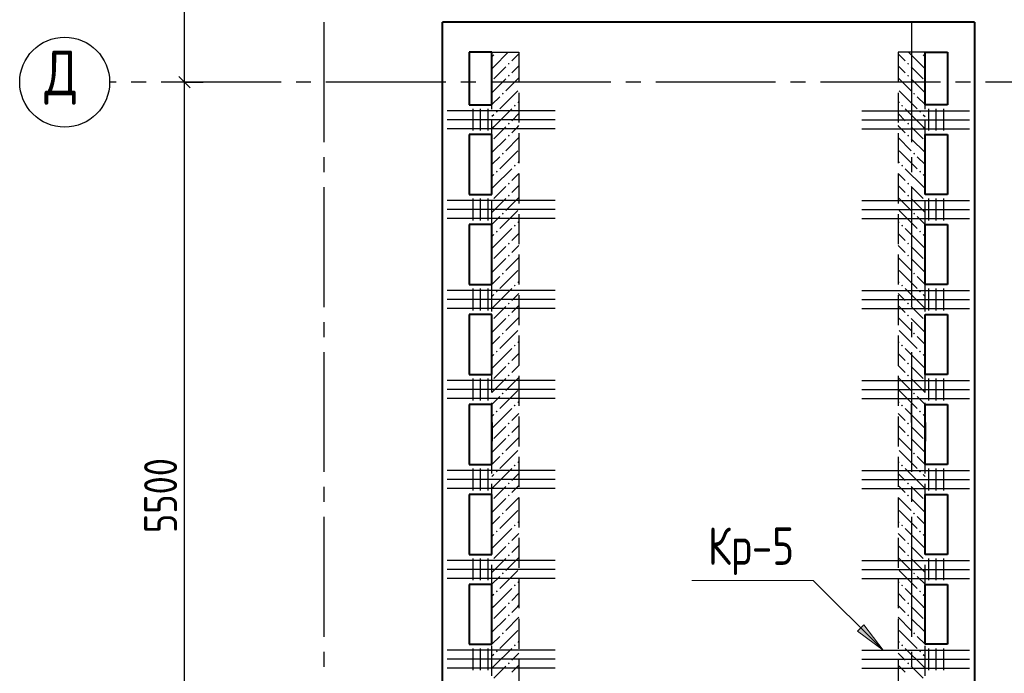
# Model space of a CAD drawing. Header units: millimetres. Extents: x 40580 to 1168286, y -220995 to 81020.
# Tile 325 of 419: x 832846 to 839415, y -108631 to -104271. Entities that reach past the tile are written whole.
import ezdxf

# ---------------------------------------------------------------- set-up
doc = ezdxf.new("R2010")
doc.units = ezdxf.units.MM
for name, pattern in [('______2', [270, 200, -70]), ('______5', [1100, 800, -100, 100, -100]), ('CENTER', [2, 1.25, -0.25, 0.25, -0.25])]:
    doc.linetypes.add(name, pattern=pattern)
for name, color, linetype, lineweight in [('Standard', 7, 'Continuous', 25), ('ОСИ', 7, 'CENTER', 15), ('Основная', 7, 'Continuous', 40), ('Позиционная метка номер позиции', 7, 'Continuous', 13), ('Ребро вкладыша арматура S1', 52, 'Continuous', 25), ('Ребро вкладыша арматура поперечная AW', 52, 'Continuous', 25)]:
    doc.layers.add(name, color=color, linetype=linetype, lineweight=lineweight)
doc.layers.add('ЖБ Стена верхний уровень', color=7, linetype='______2', true_color=0x656565)
doc.styles.add('GOST 2.304', font='isocpeur.ttf', dxfattribs={"width": 0.8})
doc.styles.add('GOST 2.304-81', font='txt')
doc.styles.add('ISOCPEUR', font='isocpeur.ttf')

msp = doc.modelspace()

# ---------------------------------------------------------------- hatches: boundary and pattern name
at = {"layer": 'ЖБ Стена верхний уровень', "linetype": 'Continuous', "lineweight": -3, "transparency": 33554687}
for points in [[(836056.2, -104487.5), (836052.9, -104490.9), (836049.5, -104487.5)], [(838856.2, -104487.5), (838852.9, -104490.9), (838849.5, -104487.5)], [(836115.5, -104564.4), (836109, -104557.9), (836102.5, -104564.4), (836109, -104570.9)], [(838766.4, -104564.4), (838772.9, -104557.9), (838779.4, -104564.4), (838772.9, -104570.9)], [(836115.5, -104644.4), (836109, -104637.9), (836102.5, -104644.4), (836109, -104650.9)], [(838766.4, -104644.4), (838772.9, -104637.9), (838779.4, -104644.4), (838772.9, -104650.9)], [(836075.5, -104764.4), (836069, -104757.9), (836062.5, -104764.4), (836069, -104770.9)], [(838806.4, -104764.4), (838812.9, -104757.9), (838819.4, -104764.4), (838812.9, -104770.9)], [(836155.5, -104844.4), (836149, -104837.9), (836142.5, -104844.4), (836149, -104850.9)], [(838726.4, -104844.4), (838732.9, -104837.9), (838739.4, -104844.4), (838732.9, -104850.9)], [(836035.5, -104884.4), (836029, -104877.9), (836022.5, -104884.4), (836029, -104890.9)], [(838846.4, -104884.4), (838852.9, -104877.9), (838859.4, -104884.4), (838852.9, -104890.9)], [(836115.5, -104964.4), (836109, -104957.9), (836102.5, -104964.4), (836109, -104970.9)], [(838766.4, -104964.4), (838772.9, -104957.9), (838779.4, -104964.4), (838772.9, -104970.9)], [(836115.5, -105044.4), (836109, -105037.9), (836102.5, -105044.4), (836109, -105050.9)], [(838766.4, -105044.4), (838772.9, -105037.9), (838779.4, -105044.4), (838772.9, -105050.9)], [(836075.5, -105164.4), (836069, -105157.9), (836062.5, -105164.4), (836069, -105170.9)], [(838806.4, -105164.4), (838812.9, -105157.9), (838819.4, -105164.4), (838812.9, -105170.9)], [(836035.5, -105284.4), (836029, -105277.9), (836022.5, -105284.4), (836029, -105290.9)], [(836155.5, -105244.4), (836149, -105237.9), (836142.5, -105244.4), (836149, -105250.9)], [(838726.4, -105244.4), (838732.9, -105237.9), (838739.4, -105244.4), (838732.9, -105250.9)], [(838846.4, -105284.4), (838852.9, -105277.9), (838859.4, -105284.4), (838852.9, -105290.9)], [(836115.5, -105364.4), (836109, -105357.9), (836102.5, -105364.4), (836109, -105370.9)], [(838766.4, -105364.4), (838772.9, -105357.9), (838779.4, -105364.4), (838772.9, -105370.9)], [(836115.5, -105444.4), (836109, -105437.9), (836102.5, -105444.4), (836109, -105450.9)], [(838766.4, -105444.4), (838772.9, -105437.9), (838779.4, -105444.4), (838772.9, -105450.9)], [(836075.5, -105564.4), (836069, -105557.9), (836062.5, -105564.4), (836069, -105570.9)], [(838806.4, -105564.4), (838812.9, -105557.9), (838819.4, -105564.4), (838812.9, -105570.9)], [(836035.5, -105684.4), (836029, -105677.9), (836022.5, -105684.4), (836029, -105690.9)], [(836155.5, -105644.4), (836149, -105637.9), (836142.5, -105644.4), (836149, -105650.9)], [(838726.4, -105644.4), (838732.9, -105637.9), (838739.4, -105644.4), (838732.9, -105650.9)], [(838846.4, -105684.4), (838852.9, -105677.9), (838859.4, -105684.4), (838852.9, -105690.9)], [(836115.5, -105764.4), (836109, -105757.9), (836102.5, -105764.4), (836109, -105770.9)], [(838766.4, -105764.4), (838772.9, -105757.9), (838779.4, -105764.4), (838772.9, -105770.9)], [(836115.5, -105844.4), (836109, -105837.9), (836102.5, -105844.4), (836109, -105850.9)], [(838766.4, -105844.4), (838772.9, -105837.9), (838779.4, -105844.4), (838772.9, -105850.9)], [(836075.5, -105964.4), (836069, -105957.9), (836062.5, -105964.4), (836069, -105970.9)], [(838806.4, -105964.4), (838812.9, -105957.9), (838819.4, -105964.4), (838812.9, -105970.9)], [(836035.5, -106084.4), (836029, -106077.9), (836022.5, -106084.4), (836029, -106090.9)], [(836155.5, -106044.4), (836149, -106037.9), (836142.5, -106044.4), (836149, -106050.9)], [(838726.4, -106044.4), (838732.9, -106037.9), (838739.4, -106044.4), (838732.9, -106050.9)], [(838846.4, -106084.4), (838852.9, -106077.9), (838859.4, -106084.4), (838852.9, -106090.9)], [(836115.5, -106164.4), (836109, -106157.9), (836102.5, -106164.4), (836109, -106170.9)], [(838766.4, -106164.4), (838772.9, -106157.9), (838779.4, -106164.4), (838772.9, -106170.9)], [(836115.5, -106244.4), (836109, -106237.9), (836102.5, -106244.4), (836109, -106250.9)], [(838766.4, -106244.4), (838772.9, -106237.9), (838779.4, -106244.4), (838772.9, -106250.9)], [(836075.5, -106364.4), (836069, -106357.9), (836062.5, -106364.4), (836069, -106370.9)], [(838806.4, -106364.4), (838812.9, -106357.9), (838819.4, -106364.4), (838812.9, -106370.9)], [(836035.5, -106484.4), (836029, -106477.9), (836022.5, -106484.4), (836029, -106490.9)], [(836155.5, -106444.4), (836149, -106437.9), (836142.5, -106444.4), (836149, -106450.9)], [(838726.4, -106444.4), (838732.9, -106437.9), (838739.4, -106444.4), (838732.9, -106450.9)], [(838846.4, -106484.4), (838852.9, -106477.9), (838859.4, -106484.4), (838852.9, -106490.9)], [(836115.5, -106564.4), (836109, -106557.9), (836102.5, -106564.4), (836109, -106570.9)], [(838766.4, -106564.4), (838772.9, -106557.9), (838779.4, -106564.4), (838772.9, -106570.9)], [(836115.5, -106644.4), (836109, -106637.9), (836102.5, -106644.4), (836109, -106650.9)], [(838766.4, -106644.4), (838772.9, -106637.9), (838779.4, -106644.4), (838772.9, -106650.9)], [(836075.5, -106764.4), (836069, -106757.9), (836062.5, -106764.4), (836069, -106770.9)], [(838806.4, -106764.4), (838812.9, -106757.9), (838819.4, -106764.4), (838812.9, -106770.9)], [(836155.5, -106844.4), (836149, -106837.9), (836142.5, -106844.4), (836149, -106850.9)], [(838726.4, -106844.4), (838732.9, -106837.9), (838739.4, -106844.4), (838732.9, -106850.9)], [(836035.5, -106884.4), (836029, -106877.9), (836022.5, -106884.4), (836029, -106890.9)], [(838846.4, -106884.4), (838852.9, -106877.9), (838859.4, -106884.4), (838852.9, -106890.9)], [(836115.5, -106964.4), (836109, -106957.9), (836102.5, -106964.4), (836109, -106970.9)], [(838766.4, -106964.4), (838772.9, -106957.9), (838779.4, -106964.4), (838772.9, -106970.9)], [(836115.5, -107044.4), (836109, -107037.9), (836102.5, -107044.4), (836109, -107050.9)], [(838766.4, -107044.4), (838772.9, -107037.9), (838779.4, -107044.4), (838772.9, -107050.9)], [(836075.5, -107164.4), (836069, -107157.9), (836062.5, -107164.4), (836069, -107170.9)], [(838806.4, -107164.4), (838812.9, -107157.9), (838819.4, -107164.4), (838812.9, -107170.9)], [(836155.5, -107244.4), (836149, -107237.9), (836142.5, -107244.4), (836149, -107250.9)], [(838726.4, -107244.4), (838732.9, -107237.9), (838739.4, -107244.4), (838732.9, -107250.9)], [(836035.5, -107284.4), (836029, -107277.9), (836022.5, -107284.4), (836029, -107290.9)], [(838846.4, -107284.4), (838852.9, -107277.9), (838859.4, -107284.4), (838852.9, -107290.9)], [(836115.5, -107364.4), (836109, -107357.9), (836102.5, -107364.4), (836109, -107370.9)], [(838766.4, -107364.4), (838772.9, -107357.9), (838779.4, -107364.4), (838772.9, -107370.9)], [(836115.5, -107444.4), (836109, -107437.9), (836102.5, -107444.4), (836109, -107450.9)], [(838766.4, -107444.4), (838772.9, -107437.9), (838779.4, -107444.4), (838772.9, -107450.9)], [(836075.5, -107564.4), (836069, -107557.9), (836062.5, -107564.4), (836069, -107570.9)], [(838806.4, -107564.4), (838812.9, -107557.9), (838819.4, -107564.4), (838812.9, -107570.9)], [(836155.5, -107644.4), (836149, -107637.9), (836142.5, -107644.4), (836149, -107650.9)], [(838726.4, -107644.4), (838732.9, -107637.9), (838739.4, -107644.4), (838732.9, -107650.9)], [(836035.5, -107684.4), (836029, -107677.9), (836022.5, -107684.4), (836029, -107690.9)], [(838846.4, -107684.4), (838852.9, -107677.9), (838859.4, -107684.4), (838852.9, -107690.9)], [(836115.5, -107764.4), (836109, -107757.9), (836102.5, -107764.4), (836109, -107770.9)], [(838766.4, -107764.4), (838772.9, -107757.9), (838779.4, -107764.4), (838772.9, -107770.9)], [(836115.5, -107844.4), (836109, -107837.9), (836102.5, -107844.4), (836109, -107850.9)], [(838766.4, -107844.4), (838772.9, -107837.9), (838779.4, -107844.4), (838772.9, -107850.9)], [(836075.5, -107964.4), (836069, -107957.9), (836062.5, -107964.4), (836069, -107970.9)], [(838806.4, -107964.4), (838812.9, -107957.9), (838819.4, -107964.4), (838812.9, -107970.9)], [(836155.5, -108044.4), (836149, -108037.9), (836142.5, -108044.4), (836149, -108050.9)], [(838726.4, -108044.4), (838732.9, -108037.9), (838739.4, -108044.4), (838732.9, -108050.9)], [(836035.5, -108084.4), (836029, -108077.9), (836022.5, -108084.4), (836029, -108090.9)], [(838846.4, -108084.4), (838852.9, -108077.9), (838859.4, -108084.4), (838852.9, -108090.9)], [(836115.5, -108164.4), (836109, -108157.9), (836102.5, -108164.4), (836109, -108170.9)], [(838766.4, -108164.4), (838772.9, -108157.9), (838779.4, -108164.4), (838772.9, -108170.9)], [(836115.5, -108244.4), (836109, -108237.9), (836102.5, -108244.4), (836109, -108250.9)], [(838766.4, -108244.4), (838772.9, -108237.9), (838779.4, -108244.4), (838772.9, -108250.9)], [(836075.5, -108364.4), (836069, -108357.9), (836062.5, -108364.4), (836069, -108370.9)], [(838806.4, -108364.4), (838812.9, -108357.9), (838819.4, -108364.4), (838812.9, -108370.9)], [(836155.5, -108444.4), (836149, -108437.9), (836142.5, -108444.4), (836149, -108450.9)], [(838726.4, -108444.4), (838732.9, -108437.9), (838739.4, -108444.4), (838732.9, -108450.9)], [(836035.5, -108484.4), (836029, -108477.9), (836022.5, -108484.4), (836029, -108490.9)], [(838846.4, -108484.4), (838852.9, -108477.9), (838859.4, -108484.4), (838852.9, -108490.9)], [(836115.5, -108564.4), (836109, -108557.9), (836102.5, -108564.4), (836109, -108570.9)], [(838766.4, -108564.4), (838772.9, -108557.9), (838779.4, -108564.4), (838772.9, -108570.9)]]:
    msp.add_hatch(color=7, dxfattribs=at).paths.add_polyline_path(points, flags=16)
at = {"layer": 'Позиционная метка номер позиции', "linetype": 'Continuous', "lineweight": 13, "transparency": 33554687}
msp.add_hatch(color=7, dxfattribs=at).paths.add_polyline_path([(838478.7, -108307.8), (838606, -108477.5), (838436.3, -108350.3)], flags=16)

# ---------------------------------------------------------------- linework, layer by layer
at = {"layer": 'Standard', "color": 7, "linetype": 'Continuous', "lineweight": -3, "transparency": 33554687}
for p, q in [((833946.2, -104687.5), (833946.2, -103387.5)), ((833946.2, -110187.5), (833946.2, -104687.5))]:
    msp.add_line(p, q, dxfattribs=at)
at = {"layer": 'Standard', "color": 251, "linetype": 'Continuous', "lineweight": -3, "true_color": 0x656565, "transparency": 33554687}
for p, q in [((833946.2, -104687.5), (833821.2, -104687.5)), ((833946.2, -104687.5), (834071.2, -104687.5)), ((833946.2, -104687.5), (833946.2, -104687.5)), ((835665.9, -106957.5), (835665.9, -106832.5)), ((838795.9, -106957.5), (838795.9, -106832.5)), ((839215.9, -106957.5), (839215.9, -106832.5)), ((835665.9, -106957.5), (835665.9, -107082.5)), ((838795.9, -106957.5), (838795.9, -107082.5)), ((838795.9, -106957.5), (838795.9, -106957.5)), ((839215.9, -106957.5), (839215.9, -107082.5))]:
    msp.add_line(p, q, dxfattribs=at)
at = {"layer": 'Standard', "color": 7, "linetype": 'Continuous', "lineweight": 25, "transparency": 33554687}
msp.add_line((833983.7, -104725), (833908.7, -104650), dxfattribs=at)
at = {"layer": 'ЖБ Стена верхний уровень', "color": 251, "linetype": '______2', "lineweight": -3, "true_color": 0x656565, "transparency": 33554687}
for p, q in [((835995.9, -110267.5), (835995.9, -104487.5)), ((835995.9, -104487.5), (836175.9, -104487.5)), ((836175.9, -104487.5), (836175.9, -109587.5)), ((838705.9, -104487.5), (838705.9, -109587.5)), ((838885.9, -104487.5), (838705.9, -104487.5)), ((838885.9, -110267.5), (838885.9, -104487.5))]:
    msp.add_line(p, q, dxfattribs=at)
at = {"layer": 'ЖБ Стена верхний уровень', "color": 9, "linetype": 'Continuous', "lineweight": -3, "true_color": 0xc7c7c7, "transparency": 33554687}
for p, q in [((836009, -104504.4), (835995.9, -104517.4)), ((836009, -104584.4), (836105.8, -104487.5)), ((836175.9, -104497.4), (836129, -104544.4)), ((838705.9, -104497.4), (838752.9, -104544.4)), ((838872.9, -104584.4), (838776, -104487.5)), ((838872.9, -104504.4), (838885.9, -104517.4)), ((836009, -104584.4), (835995.9, -104597.4)), ((836089, -104584.4), (836009, -104664.4)), ((836129, -104624.4), (836169, -104584.4)), ((836169, -104584.4), (836175.9, -104577.4)), ((838712.9, -104584.4), (838705.9, -104577.4)), ((838752.9, -104624.4), (838712.9, -104584.4)), ((838792.9, -104584.4), (838872.9, -104664.4)), ((838872.9, -104584.4), (838885.9, -104597.4)), ((836089, -104664.4), (835995.9, -104757.5)), ((836175.9, -104657.4), (836089, -104744.4)), ((838705.9, -104657.4), (838792.9, -104744.4)), ((838792.9, -104664.4), (838885.9, -104757.5)), ((836169, -104744.4), (836049, -104864.4)), ((838712.9, -104744.4), (838832.9, -104864.4)), ((835995.9, -104837.4), (836049, -104784.4)), ((836175.9, -104817.4), (836169, -104824.4)), ((838705.9, -104817.4), (838712.9, -104824.4)), ((838885.9, -104837.4), (838832.9, -104784.4)), ((836009, -104984.4), (836129, -104864.4)), ((836175.9, -104897.4), (836129, -104944.4)), ((838705.9, -104897.4), (838752.9, -104944.4)), ((838872.9, -104984.4), (838752.9, -104864.4)), ((836009, -104904.4), (835995.9, -104917.4)), ((838872.9, -104904.4), (838885.9, -104917.4)), ((836009, -104984.4), (835995.9, -104997.4)), ((836089, -104984.4), (836009, -105064.4)), ((836129, -105024.4), (836169, -104984.4)), ((836169, -104984.4), (836175.9, -104977.4)), ((838712.9, -104984.4), (838705.9, -104977.4)), ((838752.9, -105024.4), (838712.9, -104984.4)), ((838792.9, -104984.4), (838872.9, -105064.4)), ((838872.9, -104984.4), (838885.9, -104997.4)), ((836089, -105064.4), (835995.9, -105157.5)), ((836175.9, -105057.4), (836089, -105144.4)), ((838705.9, -105057.4), (838792.9, -105144.4)), ((838792.9, -105064.4), (838885.9, -105157.5)), ((836169, -105144.4), (836049, -105264.4)), ((838712.9, -105144.4), (838832.9, -105264.4)), ((835995.9, -105237.4), (836049, -105184.4)), ((836175.9, -105217.4), (836169, -105224.4)), ((838705.9, -105217.4), (838712.9, -105224.4)), ((838885.9, -105237.4), (838832.9, -105184.4)), ((836009, -105384.4), (836129, -105264.4)), ((836175.9, -105297.4), (836129, -105344.4)), ((838705.9, -105297.4), (838752.9, -105344.4)), ((838872.9, -105384.4), (838752.9, -105264.4)), ((836009, -105304.4), (835995.9, -105317.4)), ((838872.9, -105304.4), (838885.9, -105317.4)), ((836009, -105384.4), (835995.9, -105397.4)), ((836089, -105384.4), (836009, -105464.4)), ((836129, -105424.4), (836169, -105384.4)), ((836169, -105384.4), (836175.9, -105377.4)), ((838712.9, -105384.4), (838705.9, -105377.4)), ((838752.9, -105424.4), (838712.9, -105384.4)), ((838792.9, -105384.4), (838872.9, -105464.4)), ((838872.9, -105384.4), (838885.9, -105397.4)), ((836089, -105464.4), (835995.9, -105557.5)), ((836175.9, -105457.4), (836089, -105544.4)), ((838705.9, -105457.4), (838792.9, -105544.4)), ((838792.9, -105464.4), (838885.9, -105557.5)), ((836169, -105544.4), (836049, -105664.4)), ((838712.9, -105544.4), (838832.9, -105664.4)), ((835995.9, -105637.4), (836049, -105584.4)), ((836175.9, -105617.4), (836169, -105624.4)), ((838705.9, -105617.4), (838712.9, -105624.4)), ((838885.9, -105637.4), (838832.9, -105584.4)), ((836009, -105784.4), (836129, -105664.4)), ((838872.9, -105784.4), (838752.9, -105664.4)), ((836009, -105704.4), (835995.9, -105717.4)), ((836175.9, -105697.4), (836129, -105744.4)), ((838705.9, -105697.4), (838752.9, -105744.4)), ((838872.9, -105704.4), (838885.9, -105717.4)), ((836009, -105784.4), (835995.9, -105797.4)), ((836089, -105784.4), (836009, -105864.4)), ((836129, -105824.4), (836169, -105784.4)), ((836169, -105784.4), (836175.9, -105777.4)), ((838712.9, -105784.4), (838705.9, -105777.4)), ((838752.9, -105824.4), (838712.9, -105784.4)), ((838792.9, -105784.4), (838872.9, -105864.4)), ((838872.9, -105784.4), (838885.9, -105797.4)), ((836089, -105864.4), (835995.9, -105957.5)), ((836175.9, -105857.4), (836089, -105944.4)), ((838705.9, -105857.4), (838792.9, -105944.4)), ((838792.9, -105864.4), (838885.9, -105957.5)), ((836169, -105944.4), (836049, -106064.4)), ((838712.9, -105944.4), (838832.9, -106064.4)), ((835995.9, -106037.4), (836049, -105984.4)), ((836175.9, -106017.4), (836169, -106024.4)), ((838705.9, -106017.4), (838712.9, -106024.4)), ((838885.9, -106037.4), (838832.9, -105984.4)), ((836009, -106184.4), (836129, -106064.4)), ((838872.9, -106184.4), (838752.9, -106064.4)), ((836009, -106104.4), (835995.9, -106117.4)), ((836175.9, -106097.4), (836129, -106144.4)), ((838705.9, -106097.4), (838752.9, -106144.4)), ((838872.9, -106104.4), (838885.9, -106117.4)), ((836009, -106184.4), (835995.9, -106197.4)), ((836089, -106184.4), (836009, -106264.4)), ((836129, -106224.4), (836169, -106184.4)), ((836169, -106184.4), (836175.9, -106177.4)), ((838712.9, -106184.4), (838705.9, -106177.4)), ((838752.9, -106224.4), (838712.9, -106184.4)), ((838792.9, -106184.4), (838872.9, -106264.4)), ((838872.9, -106184.4), (838885.9, -106197.4)), ((836089, -106264.4), (835995.9, -106357.5)), ((836175.9, -106257.4), (836089, -106344.4)), ((838705.9, -106257.4), (838792.9, -106344.4)), ((838792.9, -106264.4), (838885.9, -106357.5)), ((836169, -106344.4), (836049, -106464.4)), ((838712.9, -106344.4), (838832.9, -106464.4)), ((835995.9, -106437.4), (836049, -106384.4)), ((838885.9, -106437.4), (838832.9, -106384.4)), ((836009, -106584.4), (836129, -106464.4)), ((836175.9, -106417.4), (836169, -106424.4)), ((838705.9, -106417.4), (838712.9, -106424.4)), ((838872.9, -106584.4), (838752.9, -106464.4)), ((836009, -106504.4), (835995.9, -106517.4)), ((836175.9, -106497.4), (836129, -106544.4)), ((838705.9, -106497.4), (838752.9, -106544.4)), ((838872.9, -106504.4), (838885.9, -106517.4)), ((836009, -106584.4), (835995.9, -106597.4)), ((836089, -106584.4), (836009, -106664.4)), ((836129, -106624.4), (836169, -106584.4)), ((836169, -106584.4), (836175.9, -106577.4)), ((838712.9, -106584.4), (838705.9, -106577.4)), ((838752.9, -106624.4), (838712.9, -106584.4)), ((838792.9, -106584.4), (838872.9, -106664.4)), ((838872.9, -106584.4), (838885.9, -106597.4)), ((836089, -106664.4), (835995.9, -106757.5)), ((836175.9, -106657.4), (836089, -106744.4)), ((838705.9, -106657.4), (838792.9, -106744.4)), ((838792.9, -106664.4), (838885.9, -106757.5)), ((835995.9, -106837.4), (836049, -106784.4)), ((836169, -106744.4), (836049, -106864.4)), ((838712.9, -106744.4), (838832.9, -106864.4)), ((838885.9, -106837.4), (838832.9, -106784.4)), ((836009, -106984.4), (836129, -106864.4)), ((836175.9, -106817.4), (836169, -106824.4)), ((838705.9, -106817.4), (838712.9, -106824.4)), ((838872.9, -106984.4), (838752.9, -106864.4)), ((836009, -106904.4), (835995.9, -106917.4)), ((836175.9, -106897.4), (836129, -106944.4)), ((838705.9, -106897.4), (838752.9, -106944.4)), ((838872.9, -106904.4), (838885.9, -106917.4)), ((836009, -106984.4), (835995.9, -106997.4)), ((836089, -106984.4), (836009, -107064.4)), ((836129, -107024.4), (836169, -106984.4)), ((836169, -106984.4), (836175.9, -106977.4)), ((838712.9, -106984.4), (838705.9, -106977.4)), ((838752.9, -107024.4), (838712.9, -106984.4)), ((838792.9, -106984.4), (838872.9, -107064.4)), ((838872.9, -106984.4), (838885.9, -106997.4)), ((836089, -107064.4), (835995.9, -107157.5)), ((836175.9, -107057.4), (836089, -107144.4)), ((838705.9, -107057.4), (838792.9, -107144.4)), ((838792.9, -107064.4), (838885.9, -107157.5)), ((835995.9, -107237.4), (836049, -107184.4)), ((836169, -107144.4), (836049, -107264.4)), ((838712.9, -107144.4), (838832.9, -107264.4)), ((838885.9, -107237.4), (838832.9, -107184.4)), ((836009, -107384.4), (836129, -107264.4)), ((836175.9, -107217.4), (836169, -107224.4)), ((838705.9, -107217.4), (838712.9, -107224.4)), ((838872.9, -107384.4), (838752.9, -107264.4)), ((836009, -107304.4), (835995.9, -107317.4)), ((836175.9, -107297.4), (836129, -107344.4)), ((838705.9, -107297.4), (838752.9, -107344.4)), ((838872.9, -107304.4), (838885.9, -107317.4)), ((836009, -107384.4), (835995.9, -107397.4)), ((836089, -107384.4), (836009, -107464.4)), ((836129, -107424.4), (836169, -107384.4)), ((836169, -107384.4), (836175.9, -107377.4)), ((838712.9, -107384.4), (838705.9, -107377.4)), ((838752.9, -107424.4), (838712.9, -107384.4)), ((838792.9, -107384.4), (838872.9, -107464.4)), ((838872.9, -107384.4), (838885.9, -107397.4)), ((836089, -107464.4), (835995.9, -107557.5)), ((836175.9, -107457.4), (836089, -107544.4)), ((838705.9, -107457.4), (838792.9, -107544.4)), ((838792.9, -107464.4), (838885.9, -107557.5)), ((835995.9, -107637.4), (836049, -107584.4)), ((836169, -107544.4), (836049, -107664.4)), ((838712.9, -107544.4), (838832.9, -107664.4)), ((838885.9, -107637.4), (838832.9, -107584.4)), ((836175.9, -107617.4), (836169, -107624.4)), ((838705.9, -107617.4), (838712.9, -107624.4)), ((836009, -107704.4), (835995.9, -107717.4)), ((836009, -107784.4), (836129, -107664.4)), ((836175.9, -107697.4), (836129, -107744.4)), ((838705.9, -107697.4), (838752.9, -107744.4)), ((838872.9, -107784.4), (838752.9, -107664.4)), ((838872.9, -107704.4), (838885.9, -107717.4)), ((836009, -107784.4), (835995.9, -107797.4)), ((836089, -107784.4), (836009, -107864.4)), ((836129, -107824.4), (836169, -107784.4)), ((836169, -107784.4), (836175.9, -107777.4)), ((838712.9, -107784.4), (838705.9, -107777.4)), ((838752.9, -107824.4), (838712.9, -107784.4)), ((838792.9, -107784.4), (838872.9, -107864.4)), ((838872.9, -107784.4), (838885.9, -107797.4)), ((836175.9, -107857.4), (836089, -107944.4)), ((838705.9, -107857.4), (838792.9, -107944.4)), ((836089, -107864.4), (835995.9, -107957.5)), ((838792.9, -107864.4), (838885.9, -107957.5)), ((835995.9, -108037.4), (836049, -107984.4)), ((836169, -107944.4), (836049, -108064.4)), ((838712.9, -107944.4), (838832.9, -108064.4)), ((838885.9, -108037.4), (838832.9, -107984.4)), ((836175.9, -108017.4), (836169, -108024.4)), ((838705.9, -108017.4), (838712.9, -108024.4)), ((836009, -108104.4), (835995.9, -108117.4)), ((836009, -108184.4), (836129, -108064.4)), ((836175.9, -108097.4), (836129, -108144.4)), ((838705.9, -108097.4), (838752.9, -108144.4)), ((838872.9, -108184.4), (838752.9, -108064.4)), ((838872.9, -108104.4), (838885.9, -108117.4)), ((836009, -108184.4), (835995.9, -108197.4)), ((836089, -108184.4), (836009, -108264.4)), ((836129, -108224.4), (836169, -108184.4)), ((836169, -108184.4), (836175.9, -108177.4)), ((838712.9, -108184.4), (838705.9, -108177.4)), ((838752.9, -108224.4), (838712.9, -108184.4)), ((838792.9, -108184.4), (838872.9, -108264.4)), ((838872.9, -108184.4), (838885.9, -108197.4)), ((836089, -108264.4), (835995.9, -108357.5)), ((836175.9, -108257.4), (836089, -108344.4)), ((838705.9, -108257.4), (838792.9, -108344.4)), ((838792.9, -108264.4), (838885.9, -108357.5)), ((835995.9, -108437.4), (836049, -108384.4)), ((836169, -108344.4), (836049, -108464.4)), ((838712.9, -108344.4), (838832.9, -108464.4)), ((838885.9, -108437.4), (838832.9, -108384.4)), ((836175.9, -108417.5), (836169, -108424.4)), ((838705.9, -108417.5), (838712.9, -108424.4)), ((836009, -108504.4), (835995.9, -108517.4)), ((836009, -108584.4), (836129, -108464.4)), ((836175.9, -108497.5), (836129, -108544.4)), ((838705.9, -108497.5), (838752.9, -108544.4)), ((838872.9, -108584.4), (838752.9, -108464.4)), ((838872.9, -108504.4), (838885.9, -108517.4)), ((836169, -108584.4), (836175.9, -108577.4)), ((838712.9, -108584.4), (838705.9, -108577.4)), ((836009, -108584.4), (835995.9, -108597.4)), ((836089, -108584.4), (836009, -108664.4)), ((836129, -108624.4), (836169, -108584.4)), ((838752.9, -108624.4), (838712.9, -108584.4)), ((838792.9, -108584.4), (838872.9, -108664.4)), ((838872.9, -108584.4), (838885.9, -108597.4))]:
    msp.add_line(p, q, dxfattribs=at)
at = {"layer": 'ОСИ', "color": 8, "linetype": '______5', "lineweight": -3, "transparency": 33554687}
for p, q in [((834875.9, -103187.5), (834875.9, -112887.5)), ((838795.9, -103187.5), (838795.9, -112887.5)), ((860989.6, -104687.5), (833446.2, -104687.5)), ((860989.6, -104687.5), (833446.2, -104687.5))]:
    msp.add_line(p, q, dxfattribs=at)
at = {"layer": 'ОСИ', "color": 7, "linetype": 'Continuous', "lineweight": -3, "transparency": 33554687}
msp.add_circle((833146.2, -104687.5), 300, dxfattribs=at)
msp.add_circle((833146.2, -104687.5), 300, dxfattribs=at)
at = {"layer": 'Основная', "transparency": 33554687}
for p, q in [((839215.9, -104287.5), (835665.9, -104287.5)), ((835995.9, -104487.5), (835845.9, -104487.5)), ((835845.9, -104487.5), (835845.9, -104837.5)), ((835995.9, -104837.5), (835995.9, -104487.5)), ((838885.9, -104837.5), (838885.9, -104487.5)), ((838885.9, -104487.5), (839035.9, -104487.5)), ((839035.9, -104487.5), (839035.9, -104837.5)), ((835845.9, -104837.5), (835995.9, -104837.5)), ((839035.9, -104837.5), (838885.9, -104837.5)), ((835845.9, -105037.5), (835845.9, -105437.5)), ((835995.9, -105037.5), (835845.9, -105037.5)), ((835995.9, -105437.5), (835995.9, -105037.5)), ((838885.9, -105437.5), (838885.9, -105037.5)), ((838885.9, -105037.5), (839035.9, -105037.5)), ((839035.9, -105037.5), (839035.9, -105437.5)), ((835845.9, -105437.5), (835995.9, -105437.5)), ((839035.9, -105437.5), (838885.9, -105437.5)), ((835845.9, -105637.5), (835845.9, -106037.5)), ((835995.9, -105637.5), (835845.9, -105637.5)), ((835995.9, -106037.5), (835995.9, -105637.5)), ((838885.9, -106037.5), (838885.9, -105637.5)), ((838885.9, -105637.5), (839035.9, -105637.5)), ((839035.9, -105637.5), (839035.9, -106037.5)), ((835845.9, -106037.5), (835995.9, -106037.5)), ((839035.9, -106037.5), (838885.9, -106037.5)), ((835845.9, -106237.5), (835845.9, -106637.5)), ((835995.9, -106237.5), (835845.9, -106237.5)), ((835995.9, -106637.5), (835995.9, -106237.5)), ((838885.9, -106637.5), (838885.9, -106237.5)), ((838885.9, -106237.5), (839035.9, -106237.5)), ((839035.9, -106237.5), (839035.9, -106637.5)), ((835845.9, -106637.5), (835995.9, -106637.5)), ((839035.9, -106637.5), (838885.9, -106637.5)), ((835845.9, -106837.5), (835845.9, -107237.5)), ((835995.9, -106837.5), (835845.9, -106837.5)), ((835995.9, -107237.5), (835995.9, -106837.5)), ((838885.9, -107237.5), (838885.9, -106837.5)), ((838885.9, -106837.5), (839035.9, -106837.5)), ((839035.9, -106837.5), (839035.9, -107237.5)), ((835845.9, -106957.5), (835845.9, -107082.5)), ((835845.9, -106957.5), (835845.9, -107057.5)), ((835995.9, -106957.5), (835995.9, -107082.5)), ((835995.9, -106957.5), (835995.9, -107057.5)), ((835995.9, -106957.5), (835995.9, -107082.5)), ((835995.9, -106957.5), (835995.9, -107057.5)), ((838885.9, -106957.5), (838885.9, -107082.5)), ((838885.9, -106957.5), (838885.9, -107057.5)), ((839035.9, -106957.5), (839035.9, -107082.5)), ((839035.9, -106957.5), (839035.9, -107057.5)), ((835845.9, -107237.5), (835995.9, -107237.5)), ((839035.9, -107237.5), (838885.9, -107237.5)), ((835845.9, -107437.5), (835845.9, -107837.5)), ((835995.9, -107437.5), (835845.9, -107437.5)), ((835995.9, -107837.5), (835995.9, -107437.5)), ((838885.9, -107837.5), (838885.9, -107437.5)), ((838885.9, -107437.5), (839035.9, -107437.5)), ((839035.9, -107437.5), (839035.9, -107837.5)), ((835845.9, -107837.5), (835995.9, -107837.5)), ((839035.9, -107837.5), (838885.9, -107837.5)), ((835845.9, -108037.5), (835845.9, -108437.5)), ((835995.9, -108037.5), (835845.9, -108037.5)), ((835995.9, -108437.5), (835995.9, -108037.5)), ((838885.9, -108437.5), (838885.9, -108037.5)), ((838885.9, -108037.5), (839035.9, -108037.5)), ((839035.9, -108037.5), (839035.9, -108437.5)), ((835845.9, -108437.5), (835995.9, -108437.5)), ((839035.9, -108437.5), (838885.9, -108437.5))]:
    msp.add_line(p, q, dxfattribs=at)
msp.add_lwpolyline([(839215.9, -104287.5), (839215.9, -110597.5), (835665.9, -110597.5), (835665.9, -104287.5)], dxfattribs=at)
at = {"layer": 'Позиционная метка номер позиции', "color": 7, "linetype": 'Continuous', "lineweight": 13, "transparency": 33554687}
for p, q in [((838436.3, -108350.3), (838478.7, -108307.8)), ((838478.7, -108307.8), (838606, -108477.5)), ((838606, -108477.5), (838436.3, -108350.3))]:
    msp.add_line(p, q, dxfattribs=at)
msp.add_lwpolyline([(838606, -108477.5), (838139.3, -108010.9), (837330.4, -108010.9)], dxfattribs=at)
at = {"layer": 'Ребро вкладыша арматура S1', "color": 7, "linetype": 'Continuous', "lineweight": 25, "transparency": 33554687}
for p, q in [((836418.3, -104877.5), (835698.3, -104877.5)), ((838463.6, -104877.5), (839183.6, -104877.5)), ((836418.3, -104937.5), (835698.3, -104937.5)), ((838463.6, -104937.5), (839183.6, -104937.5)), ((836418.3, -104997.6), (835698.3, -104997.6)), ((838463.6, -104997.6), (839183.6, -104997.6)), ((836418.3, -105477.5), (835698.3, -105477.5)), ((838463.6, -105477.5), (839183.6, -105477.5)), ((836418.3, -105537.5), (835698.3, -105537.5)), ((838463.6, -105537.5), (839183.6, -105537.5)), ((836418.3, -105597.6), (835698.3, -105597.6)), ((838463.6, -105597.6), (839183.6, -105597.6)), ((836418.3, -106077.5), (835698.3, -106077.5)), ((838463.6, -106077.5), (839183.6, -106077.5)), ((836418.3, -106137.5), (835698.3, -106137.5)), ((838463.6, -106137.5), (839183.6, -106137.5)), ((836418.3, -106197.6), (835698.3, -106197.6)), ((838463.6, -106197.6), (839183.6, -106197.6)), ((836418.3, -106677.5), (835698.3, -106677.5)), ((838463.6, -106677.5), (839183.6, -106677.5)), ((836418.3, -106737.5), (835698.3, -106737.5)), ((838463.6, -106737.5), (839183.6, -106737.5)), ((836418.3, -106797.6), (835698.3, -106797.6)), ((838463.6, -106797.6), (839183.6, -106797.6)), ((836418.3, -107277.5), (835698.3, -107277.5)), ((838463.6, -107277.5), (839183.6, -107277.5)), ((836418.3, -107337.5), (835698.3, -107337.5)), ((836418.3, -107397.6), (835698.3, -107397.6)), ((838463.6, -107337.5), (839183.6, -107337.5)), ((838463.6, -107397.6), (839183.6, -107397.6)), ((836418.3, -107877.5), (835698.3, -107877.5)), ((838463.6, -107877.5), (839183.6, -107877.5)), ((836418.3, -107937.5), (835698.3, -107937.5)), ((838463.6, -107937.5), (839183.6, -107937.5)), ((836418.3, -107997.6), (835698.3, -107997.6)), ((838463.6, -107997.6), (839183.6, -107997.6)), ((836418.3, -108477.5), (835698.3, -108477.5)), ((838463.6, -108477.5), (839183.6, -108477.5)), ((836418.3, -108537.5), (835698.3, -108537.5)), ((838463.6, -108537.5), (839183.6, -108537.5)), ((836418.3, -108597.6), (835698.3, -108597.6)), ((838463.6, -108597.6), (839183.6, -108597.6))]:
    msp.add_line(p, q, dxfattribs=at)
at = {"layer": 'Ребро вкладыша арматура поперечная AW', "color": 7, "linetype": 'Continuous', "lineweight": 25, "transparency": 33554687}
for p, q in [((835870.9, -105010.5), (835870.9, -104864.5)), ((835920.9, -105010.5), (835920.9, -104864.5)), ((835970.9, -105010.5), (835970.9, -104864.5)), ((838910.9, -105010.5), (838910.9, -104864.5)), ((838960.9, -105010.5), (838960.9, -104864.5)), ((839010.9, -105010.5), (839010.9, -104864.5)), ((835870.9, -105610.5), (835870.9, -105464.5)), ((835920.9, -105610.5), (835920.9, -105464.5)), ((835970.9, -105610.5), (835970.9, -105464.5)), ((838910.9, -105610.5), (838910.9, -105464.5)), ((838960.9, -105610.5), (838960.9, -105464.5)), ((839010.9, -105610.5), (839010.9, -105464.5)), ((835870.9, -106210.5), (835870.9, -106064.5)), ((835920.9, -106210.5), (835920.9, -106064.5)), ((835970.9, -106210.5), (835970.9, -106064.5)), ((838910.9, -106210.5), (838910.9, -106064.5)), ((838960.9, -106210.5), (838960.9, -106064.5)), ((839010.9, -106210.5), (839010.9, -106064.5)), ((835870.9, -106810.5), (835870.9, -106664.5)), ((835920.9, -106810.5), (835920.9, -106664.5)), ((835970.9, -106810.5), (835970.9, -106664.5)), ((838910.9, -106810.5), (838910.9, -106664.5)), ((838960.9, -106810.5), (838960.9, -106664.5)), ((839010.9, -106810.5), (839010.9, -106664.5)), ((835870.9, -107410.5), (835870.9, -107264.5)), ((835920.9, -107410.5), (835920.9, -107264.5)), ((835970.9, -107410.5), (835970.9, -107264.5)), ((838910.9, -107410.5), (838910.9, -107264.5)), ((838960.9, -107410.5), (838960.9, -107264.5)), ((839010.9, -107410.5), (839010.9, -107264.5)), ((835870.9, -108010.5), (835870.9, -107864.5)), ((835920.9, -108010.5), (835920.9, -107864.5)), ((835970.9, -108010.5), (835970.9, -107864.5)), ((838910.9, -108010.5), (838910.9, -107864.5)), ((838960.9, -108010.5), (838960.9, -107864.5)), ((839010.9, -108010.5), (839010.9, -107864.5)), ((835870.9, -108610.5), (835870.9, -108464.5)), ((835920.9, -108610.5), (835920.9, -108464.5)), ((835970.9, -108610.5), (835970.9, -108464.5)), ((838910.9, -108610.5), (838910.9, -108464.5)), ((838960.9, -108610.5), (838960.9, -108464.5)), ((839010.9, -108610.5), (839010.9, -108464.5))]:
    msp.add_line(p, q, dxfattribs=at)

# ---------------------------------------------------------------- texts
at = {"layer": 'Standard', "color": 7, "linetype": 'Continuous', "lineweight": 25, "transparency": 33554687, "insert": (833896.2, -107695.6), "char_height": 220, "width": 641.476, "attachment_point": 7, "rotation": 90, "style": 'GOST 2.304-81'}
msp.add_mtext('5500', dxfattribs=at)
at = {"layer": 'Standard', "color": 7, "linetype": 'Continuous', "lineweight": 25, "transparency": 33554687, "insert": (837437.7, -107975.2), "char_height": 250, "width": 711.249, "attachment_point": 7, "style": 'GOST 2.304'}
msp.add_mtext('Кр-5', dxfattribs=at)
at = {"layer": 'ОСИ', "color": 7, "linetype": 'Continuous', "lineweight": 25, "transparency": 33554687, "insert": (833011.2, -104837.5), "char_height": 300, "width": 392.649, "attachment_point": 7, "style": 'ISOCPEUR'}
msp.add_mtext('\\W0.82;Д', dxfattribs=at)

doc.saveas('drawing.dxf')
